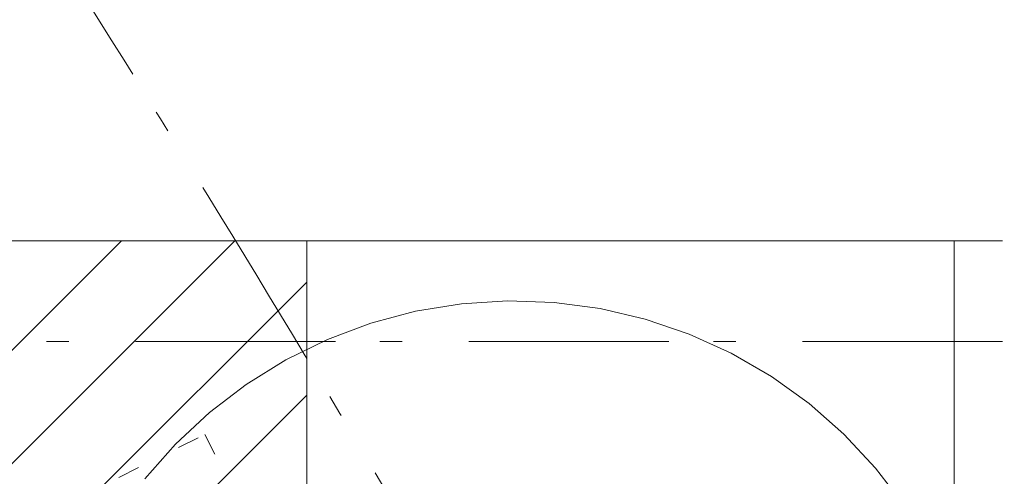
# Model space of a CAD drawing. Header units: millimetres. Extents: x -62314 to 79800, y -34032 to 28340.
# Tile 270 of 277: x 61837 to 63399, y 4151 to 4876. Entities that reach past the tile are written whole.
import ezdxf
from ezdxf.enums import TextEntityAlignment as Align

# ---------------------------------------------------------------- set-up
doc = ezdxf.new("R2010")
doc.units = ezdxf.units.MM
doc.header["$LTSCALE"] = 508
doc.linetypes.add('Dash Style-5', pattern=[0.20828, 0.069425, -0.138855])
doc.linetypes.add('Dash Style-6', pattern=[1.04164, 0.625, -0.20828, 0.06943, -0.13893])
for name, color, linetype, lineweight in [('(00) tekening-stramien-algemeen', 7, 'Dash Style-6', 0), ('(00) tekening-verwijzing', 33, 'Fence_Line', 0), ('(00) tekst-tekening verwijzing', 8, 'Continuous', 0), ('(21) buitenwanden-bestaand', 7, 'Continuous', 0), ('(28) hoofddraagconstructie-bovenliggend', 1, 'Dash Style-5', 0), ('None', 7, 'Continuous', 0)]:
    doc.layers.add(name, color=color, linetype=linetype, lineweight=lineweight)
doc.styles.add('Arial Bold (bold)', font='Arial Bold')
doc.linetypes.add('Fence_Line', pattern='A,0,[1,Fence_Line.shx,S=0.19685,R=0,X=0,Y=-0.441942],-5', length=5)

# ---------------------------------------------------------------- blocks, each defined once
blk = doc.blocks.new('stadsmuur bestaand 01')
at = {"layer": '(21) buitenwanden-bestaand', "linetype": 'Continuous', "lineweight": 0, "transparency": 33554687}
h = blk.add_hatch(dxfattribs=at)
h.set_pattern_fill('Brick', style=0, pattern_type=2)
h.set_pattern_definition([(45, (0, 0), (-89.80256, 89.80256), [])])
h.paths.add_polyline_path([(81308.7, 160), (81308.7, -270), (77153.1, -270), (77153.1, 160)])
at = {"layer": '(21) buitenwanden-bestaand', "color": 1, "lineweight": 0, "transparency": 33554687, "flags": 128}
blk.add_lwpolyline([(81308.7, 160), (81308.7, -270), (77153.1, -270), (77153.1, 160)], close=True, dxfattribs=at)
at = {"layer": 'None', "color": 17, "lineweight": 0, "transparency": 33554687, "flags": 128}
blk.add_lwpolyline([(81308.7, 160), (82336.4, 160), (82336.4, -270), (81308.7, -270)], close=True, dxfattribs=at)
blk = doc.blocks.new('blok b-v1-gevel_constructie')
at = {"layer": '(28) hoofddraagconstructie-bovenliggend', "color": 2, "lineweight": 0, "transparency": 33554687, "flags": 128}
blk.add_lwpolyline([(11711.79, 31224.21), (14764.46, 27795.86), (14540.41, 27596.36), (11487.74, 31024.71)], close=True, dxfattribs=at)
blk = doc.blocks.new('blok B 01 (2D)')
at = {"layer": 'None', "color": 17, "transparency": 33554687}
blk.add_blockref('blok b-v1-gevel_constructie', (47480, 0), dxfattribs=at)
blk = doc.blocks.new('Group-159-1')
at = {"layer": '(00) tekening-verwijzing', "color": 7, "linetype": 'Continuous', "lineweight": 0, "flags": 128}
blk.add_lwpolyline([(-685.9, 507.4), (-641.2, 565.9), (-591, 619.7), (-535.7, 668.3), (-476, 711.2), (-412.3, 748.1), (-345.3, 778.6), (-275.6, 802.3), (-204, 819.2), (-131, 828.9), (-57.4, 831.4), (16, 826.7), (88.7, 814.8), (159.8, 795.8), (228.7, 770), (294.8, 737.6), (357.3, 698.8), (415.8, 654.1), (469.6, 603.8), (518.2, 548.6)], dxfattribs=at)
at = {"layer": '(00) tekst-tekening verwijzing', "color": 17, "style": 'Arial Bold (bold)'}
blk.add_attdef('det._verw.', text='', height=176.2, dxfattribs=at).set_placement((681, -667.6), align=Align.BOTTOM_LEFT)
blk = doc.blocks.new('00-detail aanduiding')
at = {"layer": 'None', "color": 17, "transparency": 33554687}
blk.add_blockref('Group-159-1', (0, 0), dxfattribs=at)
at = {"layer": 'None', "color": 0, "flags": 1}
blk.add_attdef('det._verw.', (-818.6, -668.5), '', height=0.18, dxfattribs=at)
blk = doc.blocks.new('Group-162-1')
at = {"layer": 'None', "color": 17, "transparency": 33554687, "xscale": -1}
blk.add_blockref('00-detail aanduiding', (-100842.3, -38716.5), dxfattribs=at)
blk = doc.blocks.new('Stramien blok B')
at = {"layer": '(00) tekening-stramien-algemeen', "color": 2, "lineweight": 0, "transparency": 33554687}
blk.add_arc((35700.8, -3868.7), 33612.3, 18.04471, 49.82225, dxfattribs=at)

msp = doc.modelspace()

# ---------------------------------------------------------------- linework, layer by layer
at = {"layer": '(00) tekening-stramien-algemeen', "color": 2, "lineweight": 0, "transparency": 33554687}
for p, q in [((79800, 4524.85), (-21063.27, 4524.85)), ((79800, 4365.03), (-21063.27, 4365.03))]:
    msp.add_line(p, q, dxfattribs=at)

# ---------------------------------------------------------------- block references
at = {"layer": 'None', "color": 17, "transparency": 33554687}
for name, p, rotation in [('blok B 01 (2D)', (-3125.94, -10622.93), 344.9999999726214), ('Stramien blok B', (0, 0), 344.9999645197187)]:
    msp.add_blockref(name, p, dxfattribs=dict(at, rotation=rotation))
for name, p in [('Group-162-1', (163395.98, 42314.6)), ('stadsmuur bestaand 01', (-19016.53, 4364.85))]:
    msp.add_blockref(name, p, dxfattribs=at)

doc.saveas('drawing.dxf')
